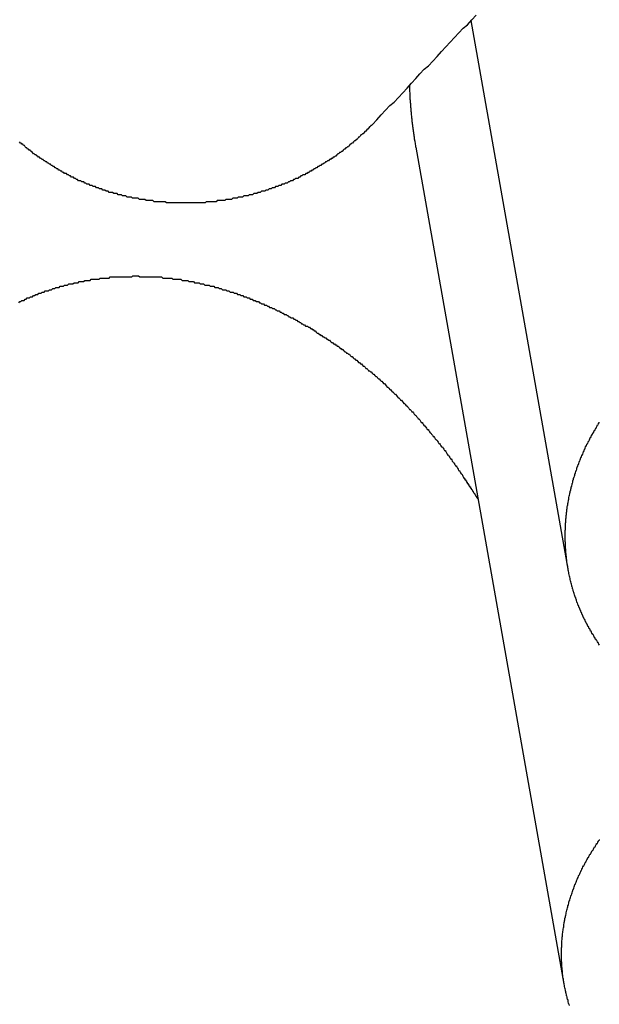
# Model space of a CAD drawing. Extents: x 1107 to 4046, y 937 to 3355.
# Tile 405 of 656: x 2156.445 to 2156.939, y 2684.704 to 2685.543. Entities that reach past the tile are written whole.
import ezdxf

# ---------------------------------------------------------------- set-up
doc = ezdxf.new("R2010")
doc.units = 0
doc.layers.add('KF_VIDA_L___C_REAR', color=7, linetype='CONTINUOUS')

# ---------------------------------------------------------------- blocks, each defined once
blk = doc.blocks.new('KF_VIDA_L___C_REAR')
at = {"layer": 'KF_VIDA_L___C_REAR'}
for p, q in [((-30.06675, 995.861753), (-30.149555, 996.32952)), ((-30.07015, 995.508103), (-30.19643, 996.221465))]:
    blk.add_line(p, q, dxfattribs=at)
for points in [[(-30.2337, 996.241, 0), (-30.23, 996.245, 0), (-30.2263, 996.249, 0), (-30.2226, 996.253, 0), (-30.2189, 996.257, 0), (-30.2152, 996.26, 0), (-30.2115, 996.264, 0), (-30.2078, 996.268, 0), (-30.2041, 996.272, 0), (-30.2004, 996.276, 0), (-30.1967, 996.28, 0), (-30.1931, 996.284, 0), (-30.1894, 996.288, 0), (-30.1857, 996.291, 0), (-30.182, 996.295, 0), (-30.1783, 996.299, 0), (-30.1746, 996.303, 0), (-30.1709, 996.307, 0), (-30.1672, 996.311, 0), (-30.1635, 996.315, 0), (-30.1598, 996.319, 0), (-30.1561, 996.323, 0), (-30.1525, 996.326, 0), (-30.1488, 996.33, 0), (-30.1451, 996.334, 0)], [(-30.1964, 996.221, 0), (-30.1965, 996.222, 0), (-30.1965, 996.222, 0), (-30.1966, 996.223, 0), (-30.1967, 996.223, 0), (-30.1968, 996.224, 0), (-30.1968, 996.224, 0), (-30.1969, 996.224, 0), (-30.197, 996.225, 0), (-30.197, 996.225, 0), (-30.1971, 996.226, 0), (-30.1972, 996.226, 0), (-30.1972, 996.226, 0), (-30.1973, 996.227, 0), (-30.1974, 996.227, 0), (-30.1974, 996.228, 0), (-30.1975, 996.228, 0), (-30.1976, 996.228, 0), (-30.1976, 996.229, 0), (-30.1977, 996.229, 0), (-30.1978, 996.23, 0), (-30.1978, 996.23, 0), (-30.1979, 996.231, 0), (-30.198, 996.231, 0), (-30.198, 996.231, 0), (-30.1981, 996.232, 0), (-30.1981, 996.232, 0), (-30.1982, 996.233, 0), (-30.1983, 996.233, 0), (-30.1983, 996.233, 0), (-30.1984, 996.234, 0), (-30.1984, 996.234, 0), (-30.1985, 996.235, 0), (-30.1986, 996.235, 0), (-30.1986, 996.236, 0), (-30.1987, 996.236, 0), (-30.1987, 996.236, 0), (-30.1988, 996.237, 0), (-30.1988, 996.237, 0), (-30.1989, 996.238, 0), (-30.1989, 996.238, 0), (-30.199, 996.238, 0), (-30.1991, 996.239, 0), (-30.1991, 996.239, 0), (-30.1992, 996.24, 0), (-30.1992, 996.24, 0), (-30.1993, 996.241, 0), (-30.1993, 996.241, 0), (-30.1994, 996.241, 0), (-30.1994, 996.242, 0), (-30.1995, 996.242, 0), (-30.1995, 996.243, 0), (-30.1996, 996.243, 0), (-30.1996, 996.243, 0), (-30.1997, 996.244, 0), (-30.1997, 996.244, 0), (-30.1998, 996.245, 0), (-30.1998, 996.245, 0), (-30.1998, 996.246, 0), (-30.1999, 996.246, 0), (-30.1999, 996.246, 0), (-30.2, 996.247, 0), (-30.2, 996.247, 0), (-30.2001, 996.248, 0), (-30.2001, 996.248, 0), (-30.2002, 996.249, 0), (-30.2002, 996.249, 0), (-30.2002, 996.249, 0), (-30.2003, 996.25, 0), (-30.2003, 996.25, 0), (-30.2004, 996.251, 0), (-30.2004, 996.251, 0), (-30.2004, 996.251, 0), (-30.2005, 996.252, 0), (-30.2005, 996.252, 0), (-30.2005, 996.253, 0), (-30.2006, 996.253, 0), (-30.2006, 996.254, 0), (-30.2007, 996.254, 0), (-30.2007, 996.254, 0), (-30.2007, 996.255, 0), (-30.2008, 996.255, 0), (-30.2008, 996.256, 0), (-30.2008, 996.256, 0), (-30.2009, 996.257, 0), (-30.2009, 996.257, 0), (-30.2009, 996.257, 0), (-30.201, 996.258, 0), (-30.201, 996.258, 0), (-30.201, 996.259, 0), (-30.201, 996.259, 0), (-30.2011, 996.259, 0), (-30.2011, 996.26, 0), (-30.2011, 996.26, 0), (-30.2012, 996.261, 0), (-30.2012, 996.261, 0), (-30.2012, 996.262, 0), (-30.2012, 996.262, 0), (-30.2013, 996.262, 0), (-30.2013, 996.263, 0), (-30.2013, 996.263, 0), (-30.2013, 996.264, 0), (-30.2014, 996.264, 0), (-30.2014, 996.264, 0), (-30.2014, 996.265, 0), (-30.2014, 996.265, 0), (-30.2014, 996.266, 0), (-30.2015, 996.266, 0), (-30.2015, 996.267, 0), (-30.2015, 996.267, 0), (-30.2015, 996.267, 0), (-30.2015, 996.268, 0), (-30.2015, 996.268, 0), (-30.2016, 996.269, 0), (-30.2016, 996.269, 0), (-30.2016, 996.27, 0), (-30.2016, 996.27, 0), (-30.2016, 996.27, 0), (-30.2016, 996.271, 0), (-30.2017, 996.271, 0), (-30.2017, 996.272, 0), (-30.2017, 996.272, 0), (-30.2017, 996.272, 0), (-30.2017, 996.273, 0), (-30.2017, 996.273, 0), (-30.2017, 996.274, 0), (-30.2017, 996.274, 0), (-30.2017, 996.275, 0)], [(-30.2337, 996.241, 0), (-30.2343, 996.24, 0), (-30.2349, 996.24, 0), (-30.2356, 996.239, 0), (-30.2362, 996.239, 0), (-30.2368, 996.238, 0), (-30.2375, 996.237, 0), (-30.2381, 996.237, 0), (-30.2388, 996.236, 0), (-30.2394, 996.235, 0), (-30.2401, 996.235, 0), (-30.2408, 996.234, 0), (-30.2414, 996.233, 0), (-30.2421, 996.233, 0), (-30.2428, 996.232, 0), (-30.2435, 996.232, 0), (-30.2441, 996.231, 0), (-30.2448, 996.23, 0), (-30.2455, 996.23, 0), (-30.2462, 996.229, 0), (-30.2469, 996.228, 0), (-30.2476, 996.228, 0), (-30.2483, 996.227, 0), (-30.249, 996.227, 0), (-30.2497, 996.226, 0), (-30.2505, 996.225, 0), (-30.2512, 996.225, 0), (-30.2519, 996.224, 0), (-30.2526, 996.224, 0), (-30.2534, 996.223, 0), (-30.2541, 996.222, 0), (-30.2548, 996.222, 0), (-30.2556, 996.221, 0), (-30.2563, 996.221, 0), (-30.2571, 996.22, 0), (-30.2578, 996.22, 0), (-30.2586, 996.219, 0), (-30.2593, 996.218, 0), (-30.2601, 996.218, 0), (-30.2609, 996.217, 0), (-30.2616, 996.217, 0), (-30.2624, 996.216, 0), (-30.2632, 996.216, 0), (-30.2639, 996.215, 0), (-30.2647, 996.214, 0), (-30.2655, 996.214, 0), (-30.2663, 996.213, 0), (-30.2671, 996.213, 0), (-30.2679, 996.212, 0), (-30.2687, 996.212, 0), (-30.2695, 996.211, 0), (-30.2703, 996.211, 0), (-30.2711, 996.21, 0), (-30.2719, 996.21, 0), (-30.2727, 996.209, 0), (-30.2735, 996.209, 0), (-30.2743, 996.208, 0), (-30.2751, 996.208, 0), (-30.276, 996.207, 0), (-30.2768, 996.207, 0), (-30.2776, 996.206, 0), (-30.2784, 996.206, 0), (-30.2793, 996.205, 0), (-30.2801, 996.205, 0), (-30.2809, 996.204, 0), (-30.2818, 996.204, 0), (-30.2826, 996.203, 0), (-30.2835, 996.203, 0), (-30.2843, 996.202, 0), (-30.2852, 996.202, 0), (-30.286, 996.201, 0), (-30.2869, 996.201, 0), (-30.2877, 996.2, 0), (-30.2886, 996.2, 0), (-30.2894, 996.199, 0), (-30.2903, 996.199, 0), (-30.2912, 996.198, 0), (-30.292, 996.198, 0), (-30.2929, 996.198, 0), (-30.2938, 996.197, 0), (-30.2947, 996.197, 0), (-30.2955, 996.196, 0), (-30.2964, 996.196, 0), (-30.2973, 996.195, 0), (-30.2982, 996.195, 0), (-30.2991, 996.195, 0), (-30.3, 996.194, 0), (-30.3008, 996.194, 0), (-30.3017, 996.193, 0), (-30.3026, 996.193, 0), (-30.3035, 996.193, 0), (-30.3044, 996.192, 0), (-30.3053, 996.192, 0), (-30.3062, 996.191, 0), (-30.3071, 996.191, 0), (-30.308, 996.191, 0), (-30.3089, 996.19, 0), (-30.3099, 996.19, 0), (-30.3108, 996.19, 0), (-30.3117, 996.189, 0), (-30.3126, 996.189, 0), (-30.3135, 996.189, 0), (-30.3144, 996.188, 0), (-30.3153, 996.188, 0), (-30.3163, 996.188, 0), (-30.3172, 996.187, 0), (-30.3181, 996.187, 0), (-30.319, 996.187, 0), (-30.32, 996.186, 0), (-30.3209, 996.186, 0), (-30.3218, 996.186, 0), (-30.3227, 996.185, 0), (-30.3237, 996.185, 0), (-30.3246, 996.185, 0), (-30.3255, 996.184, 0), (-30.3265, 996.184, 0), (-30.3274, 996.184, 0), (-30.3283, 996.184, 0), (-30.3293, 996.183, 0), (-30.3302, 996.183, 0), (-30.3311, 996.183, 0), (-30.3321, 996.182, 0), (-30.333, 996.182, 0), (-30.3339, 996.182, 0), (-30.3349, 996.182, 0), (-30.3358, 996.181, 0), (-30.3368, 996.181, 0), (-30.3377, 996.181, 0), (-30.3386, 996.181, 0), (-30.3396, 996.18, 0), (-30.3405, 996.18, 0), (-30.3415, 996.18, 0), (-30.3424, 996.18, 0), (-30.3434, 996.18, 0), (-30.3443, 996.179, 0), (-30.3452, 996.179, 0), (-30.3462, 996.179, 0), (-30.3471, 996.179, 0), (-30.3481, 996.179, 0), (-30.349, 996.178, 0), (-30.35, 996.178, 0), (-30.3509, 996.178, 0), (-30.3519, 996.178, 0), (-30.3528, 996.178, 0), (-30.3537, 996.177, 0), (-30.3547, 996.177, 0), (-30.3556, 996.177, 0), (-30.3566, 996.177, 0), (-30.3575, 996.177, 0), (-30.3585, 996.177, 0), (-30.3594, 996.176, 0), (-30.3603, 996.176, 0), (-30.3613, 996.176, 0), (-30.3622, 996.176, 0), (-30.3632, 996.176, 0), (-30.3641, 996.176, 0), (-30.365, 996.176, 0), (-30.366, 996.176, 0), (-30.3669, 996.175, 0), (-30.3679, 996.175, 0), (-30.3688, 996.175, 0), (-30.3697, 996.175, 0), (-30.3707, 996.175, 0), (-30.3716, 996.175, 0), (-30.3725, 996.175, 0), (-30.3735, 996.175, 0), (-30.3744, 996.175, 0), (-30.3753, 996.175, 0), (-30.3762, 996.174, 0), (-30.3772, 996.174, 0), (-30.3781, 996.174, 0), (-30.379, 996.174, 0), (-30.38, 996.174, 0), (-30.3809, 996.174, 0), (-30.3818, 996.174, 0), (-30.3827, 996.174, 0), (-30.3837, 996.174, 0), (-30.3846, 996.174, 0), (-30.3856, 996.174, 0), (-30.3865, 996.174, 0), (-30.3874, 996.174, 0), (-30.3884, 996.174, 0), (-30.3893, 996.174, 0), (-30.3903, 996.174, 0), (-30.3912, 996.174, 0), (-30.3921, 996.174, 0), (-30.3931, 996.174, 0), (-30.394, 996.174, 0), (-30.395, 996.174, 0), (-30.3959, 996.174, 0), (-30.3969, 996.174, 0), (-30.3978, 996.174, 0), (-30.3988, 996.174, 0), (-30.3997, 996.174, 0), (-30.4007, 996.174, 0), (-30.4017, 996.174, 0), (-30.4026, 996.174, 0), (-30.4036, 996.174, 0), (-30.4045, 996.174, 0), (-30.4055, 996.174, 0), (-30.4064, 996.174, 0), (-30.4074, 996.174, 0), (-30.4084, 996.174, 0), (-30.4093, 996.174, 0), (-30.4103, 996.175, 0), (-30.4112, 996.175, 0), (-30.4122, 996.175, 0), (-30.4132, 996.175, 0), (-30.4141, 996.175, 0), (-30.4151, 996.175, 0), (-30.416, 996.175, 0), (-30.417, 996.175, 0), (-30.418, 996.175, 0), (-30.4189, 996.175, 0), (-30.4199, 996.175, 0), (-30.4209, 996.176, 0), (-30.4218, 996.176, 0), (-30.4228, 996.176, 0), (-30.4237, 996.176, 0), (-30.4247, 996.176, 0), (-30.4257, 996.176, 0), (-30.4266, 996.176, 0), (-30.4276, 996.177, 0), (-30.4286, 996.177, 0), (-30.4295, 996.177, 0), (-30.4305, 996.177, 0), (-30.4314, 996.177, 0), (-30.4324, 996.177, 0), (-30.4334, 996.178, 0), (-30.4343, 996.178, 0), (-30.4353, 996.178, 0), (-30.4362, 996.178, 0), (-30.4372, 996.178, 0), (-30.4381, 996.178, 0), (-30.4391, 996.179, 0), (-30.44, 996.179, 0), (-30.441, 996.179, 0), (-30.442, 996.179, 0), (-30.4429, 996.179, 0), (-30.4439, 996.18, 0), (-30.4448, 996.18, 0), (-30.4458, 996.18, 0), (-30.4467, 996.18, 0), (-30.4476, 996.181, 0), (-30.4486, 996.181, 0), (-30.4495, 996.181, 0), (-30.4505, 996.181, 0), (-30.4514, 996.182, 0), (-30.4524, 996.182, 0), (-30.4533, 996.182, 0), (-30.4542, 996.182, 0), (-30.4552, 996.183, 0), (-30.4561, 996.183, 0), (-30.457, 996.183, 0), (-30.458, 996.183, 0), (-30.4589, 996.184, 0), (-30.4598, 996.184, 0), (-30.4607, 996.184, 0), (-30.4617, 996.185, 0), (-30.4626, 996.185, 0), (-30.4635, 996.185, 0), (-30.4644, 996.186, 0), (-30.4654, 996.186, 0), (-30.4663, 996.186, 0), (-30.4672, 996.187, 0), (-30.4681, 996.187, 0), (-30.469, 996.187, 0), (-30.4699, 996.188, 0), (-30.4708, 996.188, 0), (-30.4717, 996.188, 0), (-30.4726, 996.189, 0), (-30.4735, 996.189, 0), (-30.4744, 996.189, 0), (-30.4753, 996.19, 0), (-30.4762, 996.19, 0), (-30.4771, 996.19, 0), (-30.478, 996.191, 0), (-30.4789, 996.191, 0), (-30.4798, 996.192, 0), (-30.4806, 996.192, 0), (-30.4815, 996.192, 0), (-30.4824, 996.193, 0), (-30.4833, 996.193, 0), (-30.4842, 996.193, 0), (-30.485, 996.194, 0), (-30.4859, 996.194, 0), (-30.4868, 996.195, 0), (-30.4876, 996.195, 0), (-30.4885, 996.196, 0), (-30.4893, 996.196, 0), (-30.4902, 996.196, 0), (-30.4911, 996.197, 0), (-30.4919, 996.197, 0), (-30.4927, 996.198, 0), (-30.4936, 996.198, 0), (-30.4944, 996.199, 0), (-30.4953, 996.199, 0), (-30.4961, 996.199, 0), (-30.4969, 996.2, 0), (-30.4978, 996.2, 0), (-30.4986, 996.201, 0), (-30.4994, 996.201, 0), (-30.5003, 996.202, 0), (-30.5011, 996.202, 0), (-30.5019, 996.203, 0), (-30.5027, 996.203, 0), (-30.5035, 996.204, 0), (-30.5043, 996.204, 0), (-30.5051, 996.205, 0), (-30.5059, 996.205, 0), (-30.5067, 996.206, 0), (-30.5075, 996.206, 0), (-30.5083, 996.207, 0), (-30.5091, 996.207, 0), (-30.5099, 996.208, 0), (-30.5107, 996.208, 0), (-30.5114, 996.209, 0), (-30.5122, 996.209, 0), (-30.513, 996.21, 0), (-30.5138, 996.21, 0), (-30.5145, 996.211, 0), (-30.5153, 996.211, 0), (-30.516, 996.212, 0), (-30.5168, 996.212, 0), (-30.5175, 996.213, 0), (-30.5183, 996.213, 0), (-30.519, 996.214, 0), (-30.5198, 996.214, 0), (-30.5205, 996.215, 0), (-30.5212, 996.215, 0), (-30.522, 996.216, 0), (-30.5227, 996.216, 0), (-30.5234, 996.217, 0), (-30.5241, 996.218, 0), (-30.5248, 996.218, 0), (-30.5256, 996.219, 0), (-30.5263, 996.219, 0), (-30.527, 996.22, 0), (-30.5277, 996.22, 0), (-30.5284, 996.221, 0), (-30.529, 996.221, 0), (-30.5297, 996.222, 0), (-30.5304, 996.223, 0), (-30.5311, 996.223, 0), (-30.5318, 996.224, 0), (-30.5325, 996.224, 0), (-30.5332, 996.225, 0), (-30.5338, 996.225, 0), (-30.5345, 996.226, 0)], [(-30.5352, 996.089, 0), (-30.5343, 996.09, 0), (-30.5334, 996.09, 0), (-30.5325, 996.091, 0), (-30.5316, 996.091, 0), (-30.5307, 996.091, 0), (-30.5298, 996.092, 0), (-30.5289, 996.092, 0), (-30.528, 996.093, 0), (-30.5271, 996.093, 0), (-30.5262, 996.093, 0), (-30.5253, 996.094, 0), (-30.5244, 996.094, 0), (-30.5235, 996.094, 0), (-30.5226, 996.095, 0), (-30.5217, 996.095, 0), (-30.5208, 996.096, 0), (-30.5199, 996.096, 0), (-30.519, 996.096, 0), (-30.5181, 996.097, 0), (-30.5172, 996.097, 0), (-30.5162, 996.097, 0), (-30.5153, 996.098, 0), (-30.5144, 996.098, 0), (-30.5135, 996.098, 0), (-30.5126, 996.099, 0), (-30.5117, 996.099, 0), (-30.5108, 996.099, 0), (-30.5099, 996.099, 0), (-30.509, 996.1, 0), (-30.5081, 996.1, 0), (-30.5072, 996.1, 0), (-30.5063, 996.101, 0), (-30.5054, 996.101, 0), (-30.5044, 996.101, 0), (-30.5035, 996.102, 0), (-30.5026, 996.102, 0), (-30.5017, 996.102, 0), (-30.5008, 996.102, 0), (-30.4999, 996.103, 0), (-30.499, 996.103, 0), (-30.4981, 996.103, 0), (-30.4972, 996.103, 0), (-30.4963, 996.104, 0), (-30.4954, 996.104, 0), (-30.4945, 996.104, 0), (-30.4936, 996.104, 0), (-30.4926, 996.105, 0), (-30.4917, 996.105, 0), (-30.4908, 996.105, 0), (-30.4899, 996.105, 0), (-30.489, 996.105, 0), (-30.4881, 996.106, 0), (-30.4872, 996.106, 0), (-30.4863, 996.106, 0), (-30.4854, 996.106, 0), (-30.4845, 996.106, 0), (-30.4836, 996.107, 0), (-30.4827, 996.107, 0), (-30.4817, 996.107, 0), (-30.4808, 996.107, 0), (-30.4799, 996.107, 0), (-30.479, 996.108, 0), (-30.478, 996.108, 0), (-30.4771, 996.108, 0), (-30.4762, 996.108, 0), (-30.4753, 996.108, 0), (-30.4743, 996.108, 0), (-30.4734, 996.109, 0), (-30.4725, 996.109, 0), (-30.4715, 996.109, 0), (-30.4706, 996.109, 0), (-30.4696, 996.109, 0), (-30.4687, 996.109, 0), (-30.4678, 996.109, 0), (-30.4668, 996.109, 0), (-30.4659, 996.11, 0), (-30.4649, 996.11, 0), (-30.464, 996.11, 0), (-30.463, 996.11, 0), (-30.4621, 996.11, 0), (-30.4611, 996.11, 0), (-30.4602, 996.11, 0), (-30.4592, 996.11, 0), (-30.4582, 996.11, 0), (-30.4573, 996.111, 0), (-30.4563, 996.111, 0), (-30.4554, 996.111, 0), (-30.4544, 996.111, 0), (-30.4534, 996.111, 0), (-30.4525, 996.111, 0), (-30.4515, 996.111, 0), (-30.4506, 996.111, 0), (-30.4496, 996.111, 0), (-30.4486, 996.111, 0), (-30.4477, 996.111, 0), (-30.4467, 996.111, 0), (-30.4457, 996.111, 0), (-30.4448, 996.111, 0), (-30.4438, 996.111, 0), (-30.4428, 996.111, 0), (-30.4418, 996.111, 0), (-30.4409, 996.111, 0), (-30.4399, 996.111, 0), (-30.4389, 996.111, 0), (-30.4379, 996.112, 0), (-30.437, 996.112, 0), (-30.436, 996.112, 0), (-30.435, 996.112, 0), (-30.434, 996.112, 0), (-30.4331, 996.112, 0), (-30.4321, 996.111, 0), (-30.4311, 996.111, 0), (-30.4301, 996.111, 0), (-30.4292, 996.111, 0), (-30.4282, 996.111, 0), (-30.4272, 996.111, 0), (-30.4262, 996.111, 0), (-30.4252, 996.111, 0), (-30.4243, 996.111, 0), (-30.4233, 996.111, 0), (-30.4223, 996.111, 0), (-30.4213, 996.111, 0), (-30.4203, 996.111, 0), (-30.4194, 996.111, 0), (-30.4184, 996.111, 0), (-30.4174, 996.111, 0), (-30.4164, 996.111, 0), (-30.4154, 996.111, 0), (-30.4145, 996.111, 0), (-30.4135, 996.111, 0), (-30.4125, 996.11, 0), (-30.4115, 996.11, 0), (-30.4105, 996.11, 0), (-30.4096, 996.11, 0), (-30.4086, 996.11, 0), (-30.4076, 996.11, 0), (-30.4066, 996.11, 0), (-30.4057, 996.11, 0), (-30.4047, 996.11, 0), (-30.4037, 996.109, 0), (-30.4027, 996.109, 0), (-30.4018, 996.109, 0), (-30.4008, 996.109, 0), (-30.3998, 996.109, 0), (-30.3988, 996.109, 0), (-30.3979, 996.109, 0), (-30.3969, 996.109, 0), (-30.3959, 996.108, 0), (-30.3949, 996.108, 0), (-30.394, 996.108, 0), (-30.393, 996.108, 0), (-30.392, 996.108, 0), (-30.3911, 996.108, 0), (-30.3901, 996.107, 0), (-30.3891, 996.107, 0), (-30.3882, 996.107, 0), (-30.3872, 996.107, 0), (-30.3862, 996.107, 0), (-30.3853, 996.106, 0), (-30.3843, 996.106, 0), (-30.3833, 996.106, 0), (-30.3824, 996.106, 0), (-30.3814, 996.106, 0), (-30.3805, 996.105, 0), (-30.3795, 996.105, 0), (-30.3785, 996.105, 0), (-30.3776, 996.105, 0), (-30.3766, 996.104, 0), (-30.3757, 996.104, 0), (-30.3747, 996.104, 0), (-30.3738, 996.104, 0), (-30.3728, 996.104, 0), (-30.3719, 996.103, 0), (-30.3709, 996.103, 0), (-30.37, 996.103, 0), (-30.369, 996.103, 0), (-30.3681, 996.102, 0), (-30.3672, 996.102, 0), (-30.3662, 996.102, 0), (-30.3653, 996.102, 0), (-30.3643, 996.101, 0), (-30.3634, 996.101, 0), (-30.3625, 996.101, 0), (-30.3615, 996.1, 0), (-30.3606, 996.1, 0), (-30.3597, 996.1, 0), (-30.3587, 996.1, 0), (-30.3578, 996.099, 0), (-30.3569, 996.099, 0), (-30.356, 996.099, 0), (-30.355, 996.098, 0), (-30.3541, 996.098, 0), (-30.3532, 996.098, 0), (-30.3523, 996.098, 0), (-30.3514, 996.097, 0), (-30.3504, 996.097, 0), (-30.3495, 996.097, 0), (-30.3486, 996.096, 0), (-30.3477, 996.096, 0), (-30.3468, 996.096, 0), (-30.3459, 996.095, 0), (-30.345, 996.095, 0), (-30.3441, 996.095, 0), (-30.3432, 996.094, 0), (-30.3423, 996.094, 0), (-30.3414, 996.094, 0), (-30.3405, 996.093, 0), (-30.3396, 996.093, 0), (-30.3387, 996.093, 0), (-30.3379, 996.092, 0), (-30.337, 996.092, 0), (-30.3361, 996.092, 0), (-30.3352, 996.091, 0), (-30.3343, 996.091, 0), (-30.3335, 996.091, 0), (-30.3326, 996.09, 0), (-30.3317, 996.09, 0), (-30.3308, 996.09, 0), (-30.33, 996.089, 0), (-30.3291, 996.089, 0), (-30.3282, 996.088, 0), (-30.3274, 996.088, 0), (-30.3265, 996.088, 0), (-30.3257, 996.087, 0), (-30.3248, 996.087, 0), (-30.324, 996.087, 0), (-30.3231, 996.086, 0), (-30.3223, 996.086, 0), (-30.3214, 996.085, 0), (-30.3206, 996.085, 0), (-30.3198, 996.085, 0), (-30.3189, 996.084, 0), (-30.3181, 996.084, 0), (-30.3173, 996.084, 0), (-30.3164, 996.083, 0), (-30.3156, 996.083, 0), (-30.3148, 996.082, 0), (-30.3139, 996.082, 0), (-30.3131, 996.082, 0), (-30.3123, 996.081, 0), (-30.3114, 996.081, 0), (-30.3106, 996.08, 0), (-30.3098, 996.08, 0), (-30.3089, 996.079, 0), (-30.3081, 996.079, 0), (-30.3073, 996.079, 0), (-30.3064, 996.078, 0), (-30.3056, 996.078, 0), (-30.3048, 996.077, 0), (-30.304, 996.077, 0), (-30.3031, 996.076, 0), (-30.3023, 996.076, 0), (-30.3015, 996.076, 0), (-30.3006, 996.075, 0), (-30.2998, 996.075, 0), (-30.299, 996.074, 0), (-30.2981, 996.074, 0), (-30.2973, 996.073, 0), (-30.2965, 996.073, 0), (-30.2956, 996.072, 0), (-30.2948, 996.072, 0), (-30.294, 996.071, 0), (-30.2932, 996.071, 0), (-30.2923, 996.07, 0), (-30.2915, 996.07, 0), (-30.2907, 996.069, 0), (-30.2898, 996.069, 0), (-30.289, 996.069, 0), (-30.2882, 996.068, 0), (-30.2874, 996.068, 0), (-30.2865, 996.067, 0), (-30.2857, 996.067, 0), (-30.2849, 996.066, 0), (-30.2841, 996.066, 0), (-30.2832, 996.065, 0), (-30.2824, 996.065, 0), (-30.2816, 996.064, 0), (-30.2808, 996.063, 0), (-30.2799, 996.063, 0), (-30.2791, 996.062, 0), (-30.2783, 996.062, 0), (-30.2775, 996.061, 0), (-30.2767, 996.061, 0), (-30.2758, 996.06, 0), (-30.275, 996.06, 0), (-30.2742, 996.059, 0), (-30.2734, 996.059, 0), (-30.2726, 996.058, 0), (-30.2718, 996.058, 0), (-30.2709, 996.057, 0), (-30.2701, 996.057, 0), (-30.2693, 996.056, 0), (-30.2685, 996.055, 0), (-30.2677, 996.055, 0), (-30.2669, 996.054, 0), (-30.2661, 996.054, 0), (-30.2653, 996.053, 0), (-30.2645, 996.053, 0), (-30.2637, 996.052, 0), (-30.2628, 996.052, 0), (-30.262, 996.051, 0), (-30.2612, 996.05, 0), (-30.2604, 996.05, 0), (-30.2596, 996.049, 0), (-30.2588, 996.049, 0), (-30.258, 996.048, 0), (-30.2572, 996.047, 0), (-30.2564, 996.047, 0), (-30.2556, 996.046, 0), (-30.2548, 996.046, 0), (-30.254, 996.045, 0), (-30.2532, 996.045, 0), (-30.2525, 996.044, 0), (-30.2517, 996.043, 0), (-30.2509, 996.043, 0), (-30.2501, 996.042, 0), (-30.2493, 996.041, 0), (-30.2485, 996.041, 0), (-30.2477, 996.04, 0), (-30.2469, 996.04, 0), (-30.2462, 996.039, 0), (-30.2454, 996.038, 0), (-30.2446, 996.038, 0), (-30.2438, 996.037, 0), (-30.243, 996.037, 0), (-30.2423, 996.036, 0), (-30.2415, 996.035, 0), (-30.2407, 996.035, 0), (-30.2399, 996.034, 0), (-30.2392, 996.033, 0), (-30.2384, 996.033, 0), (-30.2376, 996.032, 0), (-30.2369, 996.031, 0), (-30.2361, 996.031, 0), (-30.2353, 996.03, 0), (-30.2346, 996.03, 0), (-30.2338, 996.029, 0), (-30.2331, 996.028, 0), (-30.2323, 996.028, 0), (-30.2315, 996.027, 0), (-30.2308, 996.026, 0), (-30.23, 996.026, 0), (-30.2293, 996.025, 0), (-30.2285, 996.024, 0), (-30.2278, 996.024, 0), (-30.227, 996.023, 0), (-30.2263, 996.022, 0), (-30.2255, 996.022, 0), (-30.2248, 996.021, 0), (-30.2241, 996.02, 0), (-30.2233, 996.02, 0), (-30.2226, 996.019, 0), (-30.2219, 996.018, 0), (-30.2211, 996.017, 0), (-30.2204, 996.017, 0), (-30.2197, 996.016, 0), (-30.2189, 996.015, 0), (-30.2182, 996.015, 0), (-30.2175, 996.014, 0), (-30.2168, 996.013, 0), (-30.216, 996.013, 0), (-30.2153, 996.012, 0), (-30.2146, 996.011, 0), (-30.2139, 996.011, 0), (-30.2132, 996.01, 0), (-30.2125, 996.009, 0), (-30.2118, 996.008, 0), (-30.211, 996.008, 0), (-30.2103, 996.007, 0), (-30.2096, 996.006, 0), (-30.2089, 996.006, 0), (-30.2082, 996.005, 0), (-30.2075, 996.004, 0), (-30.2068, 996.003, 0), (-30.2061, 996.003, 0), (-30.2054, 996.002, 0), (-30.2048, 996.001, 0), (-30.2041, 996.001, 0), (-30.2034, 996, 0), (-30.2027, 995.999, 0), (-30.202, 995.998, 0), (-30.2013, 995.998, 0), (-30.2006, 995.997, 0), (-30.2, 995.996, 0), (-30.1993, 995.996, 0), (-30.1986, 995.995, 0), (-30.1979, 995.994, 0), (-30.1973, 995.993, 0), (-30.1966, 995.993, 0), (-30.1959, 995.992, 0), (-30.1953, 995.991, 0), (-30.1946, 995.99, 0), (-30.194, 995.99, 0), (-30.1933, 995.989, 0), (-30.1926, 995.988, 0), (-30.192, 995.987, 0), (-30.1913, 995.987, 0), (-30.1907, 995.986, 0), (-30.19, 995.985, 0), (-30.1894, 995.984, 0), (-30.1888, 995.984, 0), (-30.1881, 995.983, 0), (-30.1875, 995.982, 0), (-30.1868, 995.981, 0), (-30.1862, 995.981, 0), (-30.1856, 995.98, 0), (-30.1849, 995.979, 0), (-30.1843, 995.978, 0), (-30.1837, 995.978, 0), (-30.1831, 995.977, 0), (-30.1825, 995.976, 0), (-30.1818, 995.975, 0), (-30.1812, 995.975, 0), (-30.1806, 995.974, 0), (-30.18, 995.973, 0), (-30.1794, 995.972, 0), (-30.1788, 995.972, 0), (-30.1782, 995.971, 0), (-30.1776, 995.97, 0), (-30.177, 995.969, 0), (-30.1764, 995.969, 0), (-30.1758, 995.968, 0), (-30.1752, 995.967, 0), (-30.1746, 995.966, 0), (-30.174, 995.966, 0), (-30.1734, 995.965, 0), (-30.1728, 995.964, 0), (-30.1722, 995.963, 0), (-30.1717, 995.963, 0), (-30.1711, 995.962, 0), (-30.1705, 995.961, 0), (-30.1699, 995.96, 0), (-30.1694, 995.959, 0), (-30.1688, 995.959, 0), (-30.1682, 995.958, 0), (-30.1677, 995.957, 0), (-30.1671, 995.956, 0), (-30.1666, 995.956, 0), (-30.166, 995.955, 0), (-30.1655, 995.954, 0), (-30.1649, 995.953, 0), (-30.1644, 995.953, 0), (-30.1638, 995.952, 0), (-30.1633, 995.951, 0), (-30.1627, 995.95, 0), (-30.1622, 995.95, 0), (-30.1617, 995.949, 0), (-30.1611, 995.948, 0), (-30.1606, 995.947, 0), (-30.1601, 995.946, 0), (-30.1595, 995.946, 0), (-30.159, 995.945, 0), (-30.1585, 995.944, 0), (-30.1579, 995.943, 0), (-30.1574, 995.943, 0), (-30.1569, 995.942, 0), (-30.1564, 995.941, 0), (-30.1559, 995.94, 0), (-30.1553, 995.939, 0), (-30.1548, 995.939, 0)], [(-30.0399, 995.797, 0), (-30.0404, 995.798, 0), (-30.0408, 995.799, 0), (-30.0412, 995.799, 0), (-30.0416, 995.8, 0), (-30.0421, 995.801, 0), (-30.0425, 995.801, 0), (-30.0429, 995.802, 0), (-30.0433, 995.802, 0), (-30.0437, 995.803, 0), (-30.0441, 995.804, 0), (-30.0445, 995.804, 0), (-30.0449, 995.805, 0), (-30.0453, 995.806, 0), (-30.0457, 995.806, 0), (-30.0461, 995.807, 0), (-30.0464, 995.807, 0), (-30.0468, 995.808, 0), (-30.0472, 995.809, 0), (-30.0476, 995.809, 0), (-30.0479, 995.81, 0), (-30.0483, 995.811, 0), (-30.0487, 995.811, 0), (-30.049, 995.812, 0), (-30.0494, 995.813, 0), (-30.0498, 995.813, 0), (-30.0501, 995.814, 0), (-30.0505, 995.815, 0), (-30.0508, 995.815, 0), (-30.0512, 995.816, 0), (-30.0515, 995.817, 0), (-30.0518, 995.817, 0), (-30.0522, 995.818, 0), (-30.0525, 995.819, 0), (-30.0528, 995.819, 0), (-30.0532, 995.82, 0), (-30.0535, 995.821, 0), (-30.0538, 995.821, 0), (-30.0541, 995.822, 0), (-30.0544, 995.823, 0), (-30.0547, 995.823, 0), (-30.055, 995.824, 0), (-30.0554, 995.825, 0), (-30.0557, 995.825, 0), (-30.0559, 995.826, 0), (-30.0562, 995.827, 0), (-30.0565, 995.827, 0), (-30.0568, 995.828, 0), (-30.0571, 995.829, 0), (-30.0574, 995.829, 0), (-30.0577, 995.83, 0), (-30.0579, 995.831, 0), (-30.0582, 995.831, 0), (-30.0585, 995.832, 0), (-30.0587, 995.833, 0), (-30.059, 995.833, 0), (-30.0592, 995.834, 0), (-30.0595, 995.835, 0), (-30.0597, 995.836, 0), (-30.06, 995.836, 0), (-30.0602, 995.837, 0), (-30.0605, 995.838, 0), (-30.0607, 995.838, 0), (-30.0609, 995.839, 0), (-30.0612, 995.84, 0), (-30.0614, 995.84, 0), (-30.0616, 995.841, 0), (-30.0618, 995.842, 0), (-30.0621, 995.843, 0), (-30.0623, 995.843, 0), (-30.0625, 995.844, 0), (-30.0627, 995.845, 0), (-30.0629, 995.845, 0), (-30.0631, 995.846, 0), (-30.0633, 995.847, 0), (-30.0635, 995.847, 0), (-30.0637, 995.848, 0), (-30.0639, 995.849, 0), (-30.0641, 995.85, 0), (-30.0642, 995.85, 0), (-30.0644, 995.851, 0), (-30.0646, 995.852, 0), (-30.0648, 995.852, 0), (-30.0649, 995.853, 0), (-30.0651, 995.854, 0), (-30.0653, 995.855, 0), (-30.0654, 995.855, 0), (-30.0656, 995.856, 0), (-30.0657, 995.857, 0), (-30.0659, 995.857, 0), (-30.066, 995.858, 0), (-30.0662, 995.859, 0), (-30.0663, 995.86, 0), (-30.0664, 995.86, 0), (-30.0666, 995.861, 0), (-30.0667, 995.862, 0), (-30.0668, 995.862, 0), (-30.0669, 995.863, 0), (-30.0671, 995.864, 0), (-30.0672, 995.865, 0), (-30.0673, 995.865, 0), (-30.0674, 995.866, 0), (-30.0675, 995.867, 0), (-30.0676, 995.867, 0), (-30.0677, 995.868, 0), (-30.0678, 995.869, 0), (-30.0679, 995.87, 0), (-30.068, 995.87, 0), (-30.0681, 995.871, 0), (-30.0682, 995.872, 0), (-30.0682, 995.873, 0), (-30.0683, 995.873, 0), (-30.0684, 995.874, 0), (-30.0685, 995.875, 0), (-30.0685, 995.875, 0), (-30.0686, 995.876, 0), (-30.0687, 995.877, 0), (-30.0687, 995.878, 0), (-30.0688, 995.878, 0), (-30.0688, 995.879, 0), (-30.0689, 995.88, 0), (-30.0689, 995.88, 0), (-30.069, 995.881, 0), (-30.069, 995.882, 0), (-30.069, 995.883, 0), (-30.0691, 995.883, 0), (-30.0691, 995.884, 0), (-30.0691, 995.885, 0), (-30.0692, 995.885, 0), (-30.0692, 995.886, 0), (-30.0692, 995.887, 0), (-30.0692, 995.887, 0), (-30.0692, 995.888, 0), (-30.0692, 995.889, 0), (-30.0692, 995.89, 0), (-30.0692, 995.89, 0), (-30.0692, 995.891, 0), (-30.0692, 995.892, 0), (-30.0692, 995.892, 0), (-30.0692, 995.893, 0), (-30.0692, 995.894, 0), (-30.0692, 995.895, 0), (-30.0691, 995.895, 0), (-30.0691, 995.896, 0), (-30.0691, 995.897, 0), (-30.0691, 995.897, 0), (-30.069, 995.898, 0), (-30.069, 995.899, 0), (-30.0689, 995.9, 0), (-30.0689, 995.9, 0), (-30.0689, 995.901, 0), (-30.0688, 995.902, 0), (-30.0688, 995.902, 0), (-30.0687, 995.903, 0), (-30.0686, 995.904, 0), (-30.0686, 995.905, 0), (-30.0685, 995.905, 0), (-30.0684, 995.906, 0), (-30.0684, 995.907, 0), (-30.0683, 995.908, 0), (-30.0682, 995.908, 0), (-30.0681, 995.909, 0), (-30.068, 995.91, 0), (-30.068, 995.91, 0), (-30.0679, 995.911, 0), (-30.0678, 995.912, 0), (-30.0677, 995.913, 0), (-30.0676, 995.913, 0), (-30.0675, 995.914, 0), (-30.0674, 995.915, 0), (-30.0672, 995.916, 0), (-30.0671, 995.916, 0), (-30.067, 995.917, 0), (-30.0669, 995.918, 0), (-30.0668, 995.918, 0), (-30.0666, 995.919, 0), (-30.0665, 995.92, 0), (-30.0664, 995.921, 0), (-30.0662, 995.921, 0), (-30.0661, 995.922, 0), (-30.066, 995.923, 0), (-30.0658, 995.924, 0), (-30.0657, 995.924, 0), (-30.0655, 995.925, 0), (-30.0653, 995.926, 0), (-30.0652, 995.927, 0), (-30.065, 995.927, 0), (-30.0649, 995.928, 0), (-30.0647, 995.929, 0), (-30.0645, 995.929, 0), (-30.0643, 995.93, 0), (-30.0642, 995.931, 0), (-30.064, 995.932, 0), (-30.0638, 995.932, 0), (-30.0636, 995.933, 0), (-30.0634, 995.934, 0), (-30.0632, 995.935, 0), (-30.063, 995.935, 0), (-30.0628, 995.936, 0), (-30.0626, 995.937, 0), (-30.0624, 995.938, 0), (-30.0622, 995.938, 0), (-30.062, 995.939, 0), (-30.0618, 995.94, 0), (-30.0615, 995.94, 0), (-30.0613, 995.941, 0), (-30.0611, 995.942, 0), (-30.0609, 995.943, 0), (-30.0606, 995.943, 0), (-30.0604, 995.944, 0), (-30.0601, 995.945, 0), (-30.0599, 995.946, 0), (-30.0597, 995.946, 0), (-30.0594, 995.947, 0), (-30.0592, 995.948, 0), (-30.0589, 995.949, 0), (-30.0586, 995.949, 0), (-30.0584, 995.95, 0), (-30.0581, 995.951, 0), (-30.0578, 995.951, 0), (-30.0576, 995.952, 0), (-30.0573, 995.953, 0), (-30.057, 995.954, 0), (-30.0567, 995.954, 0), (-30.0564, 995.955, 0), (-30.0562, 995.956, 0), (-30.0559, 995.957, 0), (-30.0556, 995.957, 0), (-30.0553, 995.958, 0), (-30.055, 995.959, 0), (-30.0547, 995.959, 0), (-30.0543, 995.96, 0), (-30.054, 995.961, 0), (-30.0537, 995.962, 0), (-30.0534, 995.962, 0), (-30.0531, 995.963, 0), (-30.0528, 995.964, 0), (-30.0524, 995.964, 0), (-30.0521, 995.965, 0), (-30.0518, 995.966, 0), (-30.0514, 995.967, 0), (-30.0511, 995.967, 0), (-30.0507, 995.968, 0), (-30.0504, 995.969, 0), (-30.05, 995.969, 0), (-30.0497, 995.97, 0), (-30.0493, 995.971, 0), (-30.049, 995.971, 0), (-30.0486, 995.972, 0), (-30.0482, 995.973, 0), (-30.0479, 995.974, 0), (-30.0475, 995.974, 0), (-30.0471, 995.975, 0), (-30.0468, 995.976, 0), (-30.0464, 995.976, 0), (-30.046, 995.977, 0), (-30.0456, 995.978, 0), (-30.0452, 995.978, 0), (-30.0448, 995.979, 0), (-30.0444, 995.98, 0), (-30.044, 995.98, 0), (-30.0436, 995.981, 0), (-30.0432, 995.982, 0), (-30.0428, 995.982, 0), (-30.0424, 995.983, 0), (-30.042, 995.984, 0), (-30.0416, 995.985, 0), (-30.0412, 995.985, 0), (-30.0407, 995.986, 0), (-30.0403, 995.987, 0), (-30.0399, 995.987, 0)], [(-30.1548, 995.939, 0), (-30.1547, 995.938, 0), (-30.1546, 995.938, 0), (-30.1545, 995.938, 0), (-30.1543, 995.938, 0), (-30.1542, 995.938, 0), (-30.1541, 995.938, 0), (-30.154, 995.937, 0), (-30.1539, 995.937, 0), (-30.1537, 995.937, 0), (-30.1536, 995.937, 0), (-30.1535, 995.937, 0), (-30.1534, 995.937, 0), (-30.1533, 995.936, 0), (-30.1531, 995.936, 0), (-30.153, 995.936, 0), (-30.1529, 995.936, 0), (-30.1528, 995.936, 0), (-30.1527, 995.935, 0), (-30.1526, 995.935, 0), (-30.1524, 995.935, 0), (-30.1523, 995.935, 0), (-30.1522, 995.935, 0), (-30.1521, 995.935, 0), (-30.152, 995.934, 0), (-30.1518, 995.934, 0), (-30.1517, 995.934, 0), (-30.1516, 995.934, 0), (-30.1515, 995.934, 0), (-30.1514, 995.933, 0), (-30.1512, 995.933, 0), (-30.1511, 995.933, 0), (-30.151, 995.933, 0), (-30.1509, 995.933, 0), (-30.1507, 995.932, 0), (-30.1506, 995.932, 0), (-30.1505, 995.932, 0), (-30.1504, 995.932, 0), (-30.1503, 995.932, 0), (-30.1501, 995.932, 0), (-30.15, 995.931, 0), (-30.1499, 995.931, 0), (-30.1498, 995.931, 0), (-30.1497, 995.931, 0), (-30.1495, 995.931, 0), (-30.1494, 995.93, 0), (-30.1493, 995.93, 0), (-30.1492, 995.93, 0), (-30.1491, 995.93, 0), (-30.1489, 995.93, 0), (-30.1488, 995.93, 0), (-30.1487, 995.929, 0), (-30.1486, 995.929, 0), (-30.1484, 995.929, 0), (-30.1483, 995.929, 0), (-30.1482, 995.929, 0), (-30.1481, 995.928, 0), (-30.148, 995.928, 0), (-30.1478, 995.928, 0), (-30.1477, 995.928, 0), (-30.1476, 995.928, 0), (-30.1475, 995.927, 0), (-30.1473, 995.927, 0), (-30.1472, 995.927, 0), (-30.1471, 995.927, 0), (-30.147, 995.927, 0), (-30.1469, 995.927, 0), (-30.1467, 995.926, 0), (-30.1466, 995.926, 0), (-30.1465, 995.926, 0), (-30.1464, 995.926, 0), (-30.1462, 995.926, 0), (-30.1461, 995.925, 0), (-30.146, 995.925, 0), (-30.1459, 995.925, 0), (-30.1457, 995.925, 0), (-30.1456, 995.925, 0), (-30.1455, 995.924, 0), (-30.1454, 995.924, 0), (-30.1452, 995.924, 0), (-30.1451, 995.924, 0), (-30.145, 995.924, 0), (-30.1449, 995.924, 0), (-30.1448, 995.923, 0), (-30.1446, 995.923, 0), (-30.1445, 995.923, 0), (-30.1444, 995.923, 0), (-30.1443, 995.923, 0), (-30.1441, 995.922, 0), (-30.144, 995.922, 0), (-30.1439, 995.922, 0), (-30.1438, 995.922, 0), (-30.1436, 995.922, 0), (-30.1435, 995.921, 0), (-30.1434, 995.921, 0), (-30.1433, 995.921, 0)], [(-30.0656, 995.49, 0), (-30.0659, 995.491, 0), (-30.0661, 995.491, 0), (-30.0663, 995.492, 0), (-30.0666, 995.493, 0), (-30.0668, 995.494, 0), (-30.067, 995.495, 0), (-30.0672, 995.495, 0), (-30.0674, 995.496, 0), (-30.0676, 995.497, 0), (-30.0678, 995.498, 0), (-30.068, 995.498, 0), (-30.0682, 995.499, 0), (-30.0684, 995.5, 0), (-30.0686, 995.501, 0), (-30.0688, 995.502, 0), (-30.069, 995.502, 0), (-30.0691, 995.503, 0), (-30.0693, 995.504, 0), (-30.0695, 995.505, 0), (-30.0696, 995.505, 0), (-30.0698, 995.506, 0), (-30.0699, 995.507, 0), (-30.0701, 995.508, 0), (-30.0702, 995.509, 0), (-30.0703, 995.509, 0), (-30.0705, 995.51, 0), (-30.0706, 995.511, 0), (-30.0707, 995.512, 0), (-30.0708, 995.513, 0), (-30.071, 995.513, 0), (-30.0711, 995.514, 0), (-30.0712, 995.515, 0), (-30.0713, 995.516, 0), (-30.0714, 995.516, 0), (-30.0715, 995.517, 0), (-30.0716, 995.518, 0), (-30.0716, 995.519, 0), (-30.0717, 995.52, 0), (-30.0718, 995.52, 0), (-30.0719, 995.521, 0), (-30.0719, 995.522, 0), (-30.072, 995.523, 0), (-30.072, 995.524, 0), (-30.0721, 995.524, 0), (-30.0721, 995.525, 0), (-30.0722, 995.526, 0), (-30.0722, 995.527, 0), (-30.0723, 995.527, 0), (-30.0723, 995.528, 0), (-30.0723, 995.529, 0), (-30.0723, 995.53, 0), (-30.0724, 995.531, 0), (-30.0724, 995.531, 0), (-30.0724, 995.532, 0), (-30.0724, 995.533, 0), (-30.0724, 995.534, 0), (-30.0724, 995.535, 0), (-30.0724, 995.535, 0), (-30.0724, 995.536, 0), (-30.0724, 995.537, 0), (-30.0723, 995.538, 0), (-30.0723, 995.539, 0), (-30.0723, 995.539, 0), (-30.0722, 995.54, 0), (-30.0722, 995.541, 0), (-30.0722, 995.542, 0), (-30.0721, 995.543, 0), (-30.0721, 995.543, 0), (-30.072, 995.544, 0), (-30.072, 995.545, 0), (-30.0719, 995.546, 0), (-30.0718, 995.547, 0), (-30.0718, 995.547, 0), (-30.0717, 995.548, 0), (-30.0716, 995.549, 0), (-30.0715, 995.55, 0), (-30.0714, 995.551, 0), (-30.0713, 995.552, 0), (-30.0712, 995.552, 0), (-30.0711, 995.553, 0), (-30.071, 995.554, 0), (-30.0709, 995.555, 0), (-30.0708, 995.556, 0), (-30.0707, 995.556, 0), (-30.0705, 995.557, 0), (-30.0704, 995.558, 0), (-30.0703, 995.559, 0), (-30.0701, 995.56, 0), (-30.07, 995.561, 0), (-30.0699, 995.561, 0), (-30.0697, 995.562, 0), (-30.0696, 995.563, 0), (-30.0694, 995.564, 0), (-30.0692, 995.565, 0), (-30.0691, 995.565, 0), (-30.0689, 995.566, 0), (-30.0687, 995.567, 0), (-30.0685, 995.568, 0), (-30.0683, 995.569, 0), (-30.0681, 995.57, 0), (-30.068, 995.57, 0), (-30.0678, 995.571, 0), (-30.0675, 995.572, 0), (-30.0673, 995.573, 0), (-30.0671, 995.574, 0), (-30.0669, 995.575, 0), (-30.0667, 995.575, 0), (-30.0665, 995.576, 0), (-30.0662, 995.577, 0), (-30.066, 995.578, 0), (-30.0657, 995.579, 0), (-30.0655, 995.579, 0), (-30.0653, 995.58, 0), (-30.065, 995.581, 0), (-30.0647, 995.582, 0), (-30.0645, 995.583, 0), (-30.0642, 995.584, 0), (-30.0639, 995.584, 0), (-30.0637, 995.585, 0), (-30.0634, 995.586, 0), (-30.0631, 995.587, 0), (-30.0628, 995.588, 0), (-30.0625, 995.589, 0), (-30.0622, 995.589, 0), (-30.0619, 995.59, 0), (-30.0616, 995.591, 0), (-30.0613, 995.592, 0), (-30.061, 995.593, 0), (-30.0606, 995.593, 0), (-30.0603, 995.594, 0), (-30.06, 995.595, 0), (-30.0596, 995.596, 0), (-30.0593, 995.597, 0), (-30.059, 995.597, 0), (-30.0586, 995.598, 0), (-30.0583, 995.599, 0), (-30.0579, 995.6, 0), (-30.0575, 995.601, 0), (-30.0572, 995.601, 0), (-30.0568, 995.602, 0), (-30.0564, 995.603, 0), (-30.056, 995.604, 0), (-30.0557, 995.605, 0), (-30.0553, 995.605, 0), (-30.0549, 995.606, 0), (-30.0545, 995.607, 0), (-30.0541, 995.608, 0), (-30.0537, 995.609, 0), (-30.0533, 995.609, 0), (-30.0529, 995.61, 0), (-30.0524, 995.611, 0), (-30.052, 995.612, 0), (-30.0516, 995.612, 0), (-30.0512, 995.613, 0), (-30.0507, 995.614, 0), (-30.0503, 995.615, 0), (-30.0499, 995.616, 0), (-30.0494, 995.616, 0), (-30.049, 995.617, 0), (-30.0485, 995.618, 0), (-30.0481, 995.619, 0), (-30.0476, 995.619, 0), (-30.0471, 995.62, 0), (-30.0467, 995.621, 0), (-30.0462, 995.622, 0), (-30.0457, 995.622, 0), (-30.0452, 995.623, 0), (-30.0448, 995.624, 0), (-30.0443, 995.625, 0), (-30.0438, 995.625, 0), (-30.0433, 995.626, 0), (-30.0428, 995.627, 0), (-30.0423, 995.628, 0), (-30.0418, 995.628, 0), (-30.0413, 995.629, 0), (-30.0408, 995.63, 0), (-30.0403, 995.631, 0), (-30.0398, 995.631, 0)]]:
    blk.add_polyline3d(points, dxfattribs=at)

msp = doc.modelspace()

# ---------------------------------------------------------------- block references
at = {"layer": 'KF_VIDA_L___C_REAR'}
msp.add_blockref('KF_VIDA_L___C_REAR', (2186.97908, 1689.21316), dxfattribs=at)

doc.saveas('drawing.dxf')
